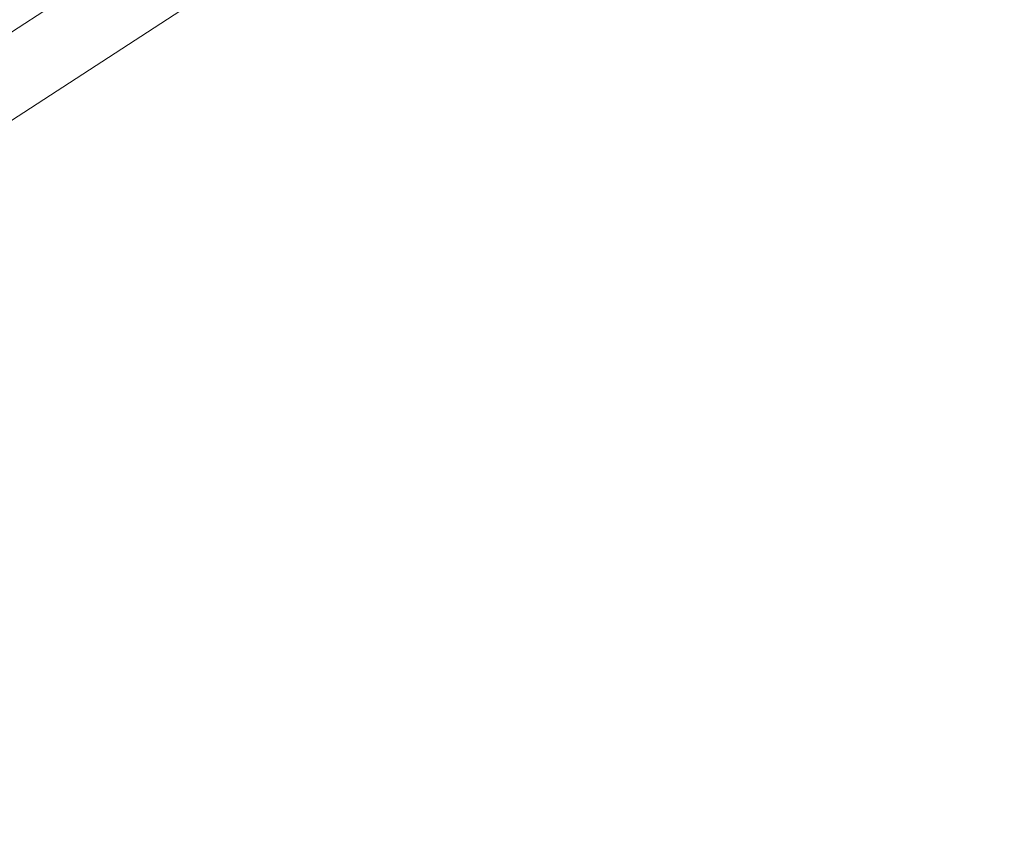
# Model space of a CAD drawing. Header units: metres. Extents: x 163628 to 167855, y 402678 to 405435.
# Tile 446 of 656: x 167387.748 to 167388.082, y 404859.11 to 404859.386. Entities that reach past the tile are written whole.
import ezdxf

# ---------------------------------------------------------------- set-up
doc = ezdxf.new("R2010")
doc.units = ezdxf.units.M
for name, color, linetype, lineweight in [('X-CA190022.004-UO-BGT_Ondergrond$0$GE_201_SHDHek_Lijn_GEM', 253, 'X-CA190022.004-UO-BGT_Ondergrond$0$Hekwerk', 9), ('X-CA190022.004-UO-BGT_Ondergrond$0$GE_401_OTDErf_Vlak_GEM', 253, 'Continuous', 9), ('X-CA190022.004-UO-BGT_Ondergrond$0$GE_479_BTDGroenvoorziening_grasenkruida_GEM', 253, 'Continuous', 9), ('X-CA190022.004-UO-DTM inmeting$0$B-WE-AL-AANPIJLING-T18', 246, 'Continuous', 0), ('X-CA190022.004-UO-KAD_Percelen$0$B-WE-KG-GRENS_PERCEEL-GV', 150, 'Continuous', 9)]:
    doc.layers.add(name, color=color, linetype=linetype, lineweight=lineweight)
doc.styles.add('X-CA190022.004-UO-DTM inmeting$0$NLCS-ISO', font='isocpeur.ttf', dxfattribs={"height": 2.5})
doc.linetypes.add('X-CA190022.004-UO-BGT_Ondergrond$0$Hekwerk', pattern='A,5,-1.5,[2,dgnlstyle-Veghel.shx,S=0.007937,R=0,X=0,Y=0],-1.5', length=8)

msp = doc.modelspace()

# ---------------------------------------------------------------- linework, layer by layer
at = {"layer": 'X-CA190022.004-UO-BGT_Ondergrond$0$GE_201_SHDHek_Lijn_GEM'}
msp.add_line((167404.185, 404870.05), (167386.457, 404858.513), dxfattribs=at)
at = {"layer": 'X-CA190022.004-UO-BGT_Ondergrond$0$GE_401_OTDErf_Vlak_GEM', "flags": 128}
msp.add_lwpolyline([(167400.133, 404929.779), (167399.078, 404915.725), (167398.959, 404906.913), (167399.061, 404897.697), (167398.739, 404883.182), (167399.417, 404876.868), (167400.885, 404874.795), (167402.566, 404873.189), (167404.019, 404872.416), (167404.185, 404870.05), (167386.457, 404858.513), (167385.635, 404857.979), (167382.913, 404856.207), (167381.541, 404855.42), (167380.788, 404854.987), (167368.252, 404847.792)], dxfattribs=at)
at = {"layer": 'X-CA190022.004-UO-BGT_Ondergrond$0$GE_479_BTDGroenvoorziening_grasenkruida_GEM', "flags": 128}
msp.add_lwpolyline([(167398.04, 404863.177), (167388.203, 404857.52), (167387.316, 404857.01), (167386.457, 404858.513), (167404.185, 404870.05), (167404.019, 404872.416), (167404.15, 404872.347), (167405.442, 404871.835), (167408.223, 404871.146), (167411.392, 404872.393), (167413.819, 404874.138), (167415.221, 404876.379), (167415.156, 404880.274), (167414.836, 404885.141), (167414.618, 404889.075), (167414.781, 404894.281), (167415.895, 404899.11), (167418.121, 404903.623), (167421.793, 404909.346), (167425.691, 404914.648), (167430.241, 404920.627), (167433.288, 404926.385), (167435.746, 404932.159)], dxfattribs=at)
at = {"layer": 'X-CA190022.004-UO-KAD_Percelen$0$B-WE-KG-GRENS_PERCEEL-GV', "flags": 128}
msp.add_lwpolyline([(167404.164, 404870.058), (167402.938, 404884.378), (167402.376, 404891.512), (167401.896, 404898.663), (167369.951, 404883.844), (167373.073, 404877.13), (167382.833, 404856.187)], close=True, dxfattribs=at)
msp.add_lwpolyline([(167351.109, 404832.026), (167388.083, 404853.445), (167404.654, 404864.349), (167413.139, 404869.932), (167419.395, 404873.889), (167419.331, 404879.921), (167404.164, 404870.058), (167382.833, 404856.187), (167374.007, 404851.05), (167366.213, 404846.514)], dxfattribs=at)

# ---------------------------------------------------------------- texts
at = {"layer": 'X-CA190022.004-UO-DTM inmeting$0$B-WE-AL-AANPIJLING-T18', "linetype": 'ByBlock', "insert": (167386.90073, 404859.86259), "char_height": 0.18, "attachment_point": 5, "rotation": 27.1615, "style": 'X-CA190022.004-UO-DTM inmeting$0$NLCS-ISO'}
msp.add_mtext_dynamic_manual_height_columns('Beheersgrens: hekwerk, muur, haag etc..', width=6.0054575, gutter_width=12.201, heights=[0.234], dxfattribs=at)

doc.saveas('drawing.dxf')
